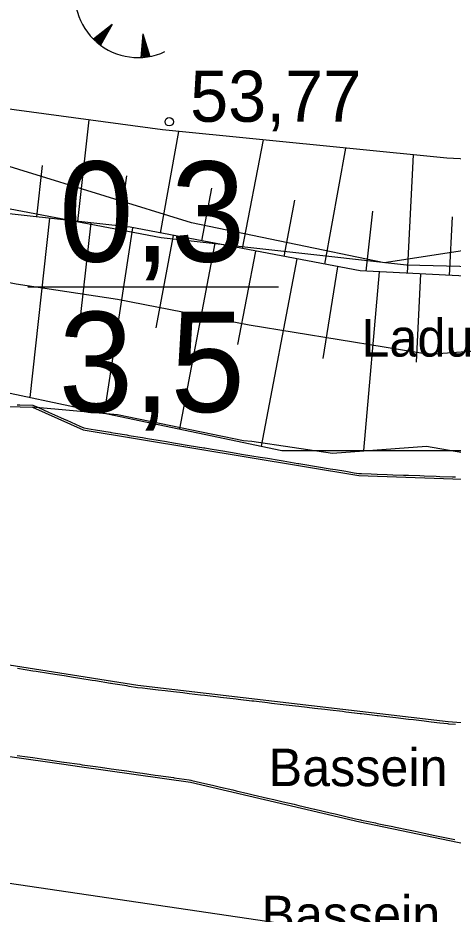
# Model space of a CAD drawing. Extents: x 532503 to 539665, y 6557663 to 6561526.
# Drawn here: x 535170.76 to 535191.59, y 6559566.26 to 6559609.17 of the extents above; entities that cross this region are included whole.
import ezdxf

# ---------------------------------------------------------------- set-up
doc = ezdxf.new("R2010")
doc.units = 0
for name, color, linetype in [('GEOLPUNKT', 7, 'Continuous'), ('KORGUS-EH2000', 7, 'Continuous'), ('Plokid', 7, 'Continuous'), ('RELJEEF', 7, 'Continuous'), ('VEEKOGU', 7, 'Continuous')]:
    doc.layers.add(name, color=color, linetype=linetype)

msp = doc.modelspace()

# ---------------------------------------------------------------- linework, layer by layer
at = {"layer": 'GEOLPUNKT'}
msp.add_line((535171.232, 6559596.298), (535183.232, 6559596.298), dxfattribs=at)
at = {"layer": 'KORGUS-EH2000'}
msp.add_circle((535178.002, 6559604.197), 0.2, dxfattribs=at)
at = {"layer": 'Plokid'}
msp.add_lwpolyline([(535468.361, 6559809.086), (535466.679, 6559803.451), (535498.296, 6559519.306), (535141.263, 6559572.023)], dxfattribs=at)
at = {"layer": 'RELJEEF'}
for p, q in [((535175.269, 6559608.854), (535174.38, 6559608.15)), ((535175.269, 6559608.854), (535174.71, 6559607.868)), ((535174.67, 6559607.897), (535174.688, 6559608.393)), ((535174.72, 6559607.886), (535174.739, 6559608.434)), ((535174.773, 6559607.98), (535174.791, 6559608.475)), ((535174.827, 6559608.074), (535174.842, 6559608.515)), ((535174.88, 6559608.168), (535174.894, 6559608.556)), ((535174.933, 6559608.262), (535174.945, 6559608.597)), ((535174.987, 6559608.356), (535174.996, 6559608.638)), ((535175.04, 6559608.45), (535175.048, 6559608.679)), ((535175.093, 6559608.544), (535175.099, 6559608.719)), ((535175.147, 6559608.638), (535175.151, 6559608.76)), ((535175.2, 6559608.732), (535175.202, 6559608.801)), ((535176.734, 6559608.406), (535176.649, 6559607.275)), ((535176.734, 6559608.406), (535177.079, 6559607.326)), ((535174.427, 6559608.104), (535174.43, 6559608.189)), ((535174.476, 6559608.059), (535174.482, 6559608.23)), ((535174.524, 6559608.016), (535174.533, 6559608.271)), ((535174.573, 6559607.975), (535174.585, 6559608.312)), ((535174.622, 6559607.935), (535174.636, 6559608.352)), ((535176.941, 6559607.758), (535176.703, 6559607.993)), ((535176.908, 6559607.861), (535176.708, 6559608.059)), ((535176.875, 6559607.964), (535176.712, 6559608.124)), ((535176.842, 6559608.066), (535176.717, 6559608.19)), ((535176.809, 6559608.169), (535176.722, 6559608.255)), ((535176.776, 6559608.272), (535176.727, 6559608.321)), ((535176.908, 6559607.298), (535176.668, 6559607.535)), ((535176.97, 6559607.307), (535176.673, 6559607.601)), ((535177.031, 6559607.317), (535176.678, 6559607.666)), ((535177.073, 6559607.346), (535176.683, 6559607.732)), ((535177.04, 6559607.449), (535176.688, 6559607.797)), ((535177.007, 6559607.552), (535176.693, 6559607.862)), ((535176.974, 6559607.655), (535176.698, 6559607.928)), ((535176.714, 6559607.279), (535176.654, 6559607.339)), ((535176.78, 6559607.284), (535176.658, 6559607.404)), ((535176.845, 6559607.291), (535176.663, 6559607.47)), ((535173.631, 6559599.424), (535174.168, 6559604.283)), ((535177.589, 6559598.87), (535178.465, 6559603.735)), ((535181.519, 6559598.123), (535182.51, 6559603.332)), ((535185.448, 6559597.375), (535186.451, 6559602.939)), ((535189.415, 6559596.941), (535189.695, 6559602.615)), ((535171.914, 6559602.096), (535171.643, 6559599.644)), ((535175.954, 6559601.602), (535175.619, 6559599.205)), ((535180.033, 6559601.014), (535179.554, 6559598.497)), ((535183.996, 6559600.441), (535183.484, 6559597.749)), ((535187.732, 6559599.91), (535187.418, 6559597.04)), ((535172.275, 6559599.574), (535171.327, 6559590.995)), ((535191.551, 6559599.64), (535191.413, 6559596.843)), ((535173.768, 6559594.97), (535174.263, 6559599.355)), ((535176.25, 6559599.125), (535174.894, 6559590.244)), ((535177.372, 6559594.325), (535178.214, 6559598.751)), ((535180.179, 6559598.378), (535178.488, 6559589.487)), ((535181.294, 6559593.539), (535182.144, 6559598.004)), ((535184.109, 6559597.63), (535182.403, 6559588.662)), ((535185.38, 6559592.855), (535186.073, 6559597.256)), ((535188.053, 6559597.009), (535187.308, 6559588.453)), ((535189.842, 6559592.681), (535190.051, 6559596.91))]:
    msp.add_line(p, q, dxfattribs=at)
for points in [[(535222.621, 6559598.654), (535217.689, 6559600.121), (535206.417, 6559601.709), (535191.293, 6559602.456), (535177.689, 6559603.813), (535169.984, 6559604.842), (535156.321, 6559606.092), (535150.618, 6559606.402), (535150.498, 6559609.747), (535154.834, 6559615.536), (535158.416, 6559619.926), (535162.156, 6559617.482), (535166.345, 6559615.304), (535172.096, 6559619.1), (535172.842, 6559620.036), (535169.301, 6559622.948), (535173.531, 6559625.134), (535179.24, 6559627.081), (535186.514, 6559627.083), (535190.31, 6559626.854), (535199.592, 6559624.534), (535211.621, 6559621.498), (535219.16, 6559619.761)], [(535225.149, 6559592.866), (535218.305, 6559595.452), (535212.2, 6559595.936), (535205.225, 6559596.64), (535194.067, 6559596.712), (535187.138, 6559597.054), (535176.126, 6559599.149), (535165.829, 6559600.286), (535154.406, 6559601.815), (535147.276, 6559603.669), (535145.665, 6559605.738), (535144.948, 6559611.286)], [(535143.78, 6559610.613), (535144.307, 6559606.245), (535145.343, 6559604.573), (535147.109, 6559603.395), (535150.07, 6559602.537), (535155.593, 6559601.588), (535165.924, 6559600.868), (535177.623, 6559598.661), (535189.356, 6559597.34), (535200.247, 6559597.075), (535215.017, 6559596.354), (535224.487, 6559595.392)], [(535143.78, 6559610.613), (535144.307, 6559606.245), (535145.343, 6559604.573), (535147.109, 6559603.395), (535150.07, 6559602.537), (535155.593, 6559601.588), (535165.924, 6559600.868), (535177.623, 6559598.661), (535189.356, 6559597.34), (535200.247, 6559597.075), (535215.017, 6559596.354), (535224.487, 6559595.392)], [(535221.438, 6559599.176), (535213.594, 6559600.351), (535204.416, 6559599.924), (535188.302, 6559597.441), (535179.071, 6559599.363), (535166.652, 6559603.194), (535155.767, 6559604.742), (535148.933, 6559604.412), (535144.238, 6559605.907), (535140.023, 6559603.184), (535139.391, 6559601.253)], [(535144.238, 6559605.907), (535140.023, 6559603.184), (535139.391, 6559601.253), (535145.528, 6559596.18), (535151.344, 6559593.19), (535159.881, 6559592.122), (535168.258, 6559591.642), (535175.355, 6559590.147), (535183.39, 6559588.454), (535195.484, 6559588.452), (535204.447, 6559587.839), (535207.74, 6559587.962), (535212.367, 6559586.97), (535216.544, 6559588.169), (535221.087, 6559587.498), (535226.037, 6559586.767)], [(535221.438, 6559599.176), (535213.594, 6559600.351), (535204.416, 6559599.924), (535188.302, 6559597.441), (535179.071, 6559599.363), (535166.652, 6559603.194), (535155.767, 6559604.742), (535148.933, 6559604.412), (535144.238, 6559605.907), (535140.023, 6559603.184), (535139.391, 6559601.253), (535145.528, 6559596.18), (535151.344, 6559593.19), (535159.881, 6559592.122), (535168.258, 6559591.642), (535175.355, 6559590.147), (535183.39, 6559588.454), (535195.484, 6559588.452), (535204.447, 6559587.839), (535207.74, 6559587.962), (535212.367, 6559586.97), (535216.544, 6559588.169), (535221.087, 6559587.498)], [(535139.391, 6559601.253), (535145.528, 6559596.18), (535151.344, 6559593.19), (535159.881, 6559592.122), (535168.258, 6559591.642), (535175.355, 6559590.147), (535183.39, 6559588.454), (535195.484, 6559588.452), (535204.447, 6559587.839), (535207.74, 6559587.962), (535212.367, 6559586.97), (535216.544, 6559588.169), (535221.087, 6559587.498)], [(535218.546, 6559594.4), (535218.128, 6559593.827), (535218.31, 6559592.691), (535218.69, 6559591.487), (535215.907, 6559591.312), (535209.973, 6559591.458), (535205.139, 6559592.17), (535201.333, 6559593.452), (535197.028, 6559593.527), (535190.448, 6559593.061), (535181.827, 6559594.453), (535175.531, 6559595.69), (535170.679, 6559596.415), (535164.081, 6559597.692), (535159.521, 6559597.479), (535156.754, 6559597.35), (535154.108, 6559597.806), (535151.698, 6559597.854), (535149.57, 6559598.73), (535146.212, 6559599.81), (535144.067, 6559600.521), (535140.928, 6559598.024), (535138.932, 6559595.646), (535135.578, 6559589.811)], [(535218.546, 6559594.4), (535218.128, 6559593.827), (535218.31, 6559592.691), (535218.69, 6559591.487), (535215.907, 6559591.312), (535209.973, 6559591.458), (535205.139, 6559592.17), (535201.333, 6559593.452), (535197.028, 6559593.527), (535190.448, 6559593.061), (535181.827, 6559594.453), (535175.531, 6559595.69), (535170.679, 6559596.415), (535164.081, 6559597.692), (535159.521, 6559597.479), (535156.754, 6559597.35), (535154.108, 6559597.806), (535151.698, 6559597.854), (535149.57, 6559598.73), (535146.212, 6559599.81), (535144.067, 6559600.521), (535140.928, 6559598.024), (535138.932, 6559595.646), (535135.578, 6559589.811)], [(535218.546, 6559594.4), (535218.128, 6559593.827), (535218.31, 6559592.691), (535218.69, 6559591.487), (535215.907, 6559591.312), (535209.973, 6559591.458), (535205.139, 6559592.17), (535201.333, 6559593.452), (535197.028, 6559593.527), (535190.448, 6559593.061), (535181.827, 6559594.453), (535175.531, 6559595.69), (535170.679, 6559596.415), (535164.081, 6559597.692), (535159.521, 6559597.479), (535156.754, 6559597.35), (535154.108, 6559597.806), (535151.698, 6559597.854), (535149.57, 6559598.73), (535146.212, 6559599.81), (535144.067, 6559600.521), (535140.928, 6559598.024), (535138.932, 6559595.646), (535135.578, 6559589.811)], [(535170.716, 6559590.65), (535170.858, 6559590.646), (535171.466, 6559590.63), (535171.48, 6559590.629), (535171.741, 6559590.513), (535172.216, 6559590.3), (535172.803, 6559590.038), (535172.966, 6559589.965), (535173.098, 6559589.906), (535173.716, 6559589.63), (535173.918, 6559589.54), (535174.273, 6559589.481), (535174.466, 6559589.449), (535175.172, 6559589.332), (535175.216, 6559589.325), (535175.437, 6559589.288), (535175.966, 6559589.2), (535176.071, 6559589.183), (535176.716, 6559589.076), (535176.97, 6559589.034), (535177.466, 6559588.952), (535177.869, 6559588.885), (535178.216, 6559588.827), (535178.488, 6559588.782), (535178.768, 6559588.736), (535178.966, 6559588.703), (535179.667, 6559588.587), (535179.716, 6559588.579), (535179.963, 6559588.538), (535180.466, 6559588.455), (535180.566, 6559588.438), (535181.216, 6559588.33), (535181.465, 6559588.289), (535181.966, 6559588.206), (535182.364, 6559588.14), (535182.716, 6559588.082), (535183.263, 6559587.991), (535183.466, 6559587.958), (535184.162, 6559587.842), (535184.216, 6559587.833), (535184.489, 6559587.788), (535184.966, 6559587.709), (535185.061, 6559587.693), (535185.716, 6559587.585), (535185.96, 6559587.544), (535186.466, 6559587.46), (535186.859, 6559587.395), (535187.085, 6559587.358), (535187.216, 6559587.353), (535187.667, 6559587.337), (535187.966, 6559587.326), (535188.445, 6559587.309), (535188.716, 6559587.299), (535189.223, 6559587.281), (535189.466, 6559587.272), (535190.001, 6559587.253), (535190.216, 6559587.245), (535190.779, 6559587.225), (535190.966, 6559587.218), (535191.558, 6559587.196), (535191.716, 6559587.191)], [(535219.434, 6559587.125), (535215.636, 6559587.295), (535207.606, 6559587.523), (535205.193, 6559587.529), (535203.147, 6559587.756), (535200.395, 6559588.273), (535197.636, 6559588.074), (535196.508, 6559587.554), (535195.546, 6559587.744), (535190.326, 6559588.652), (535185.826, 6559588.319), (535181.965, 6559588.887), (535181.561, 6559588.915), (535175.526, 6559590.171), (535171.458, 6559590.53)], [(535219.434, 6559587.125), (535215.636, 6559587.295), (535207.606, 6559587.523), (535205.193, 6559587.529), (535203.147, 6559587.756), (535200.395, 6559588.273), (535197.636, 6559588.074), (535196.508, 6559587.554), (535195.546, 6559587.744), (535190.326, 6559588.652), (535185.826, 6559588.319), (535181.965, 6559588.887), (535181.561, 6559588.915), (535175.526, 6559590.171), (535171.458, 6559590.53)], [(535219.434, 6559587.125), (535215.636, 6559587.295), (535207.606, 6559587.523), (535205.193, 6559587.529), (535203.147, 6559587.756), (535200.395, 6559588.273), (535197.636, 6559588.074), (535196.508, 6559587.554), (535195.546, 6559587.744), (535190.326, 6559588.652), (535185.826, 6559588.319), (535181.965, 6559588.887), (535181.561, 6559588.915), (535175.526, 6559590.171), (535171.458, 6559590.53)], [(535191.716, 6559575.336), (535191.394, 6559575.36), (535191.348, 6559575.363), (535190.966, 6559575.408), (535190.547, 6559575.457), (535190.216, 6559575.496), (535189.698, 6559575.556), (535189.466, 6559575.583), (535188.848, 6559575.656), (535188.716, 6559575.671), (535187.999, 6559575.755), (535187.966, 6559575.759), (535187.715, 6559575.788), (535187.216, 6559575.846), (535187.15, 6559575.854), (535186.466, 6559575.934), (535186.301, 6559575.953), (535185.716, 6559576.022), (535185.451, 6559576.053), (535184.966, 6559576.109), (535184.602, 6559576.152), (535184.216, 6559576.197), (535183.753, 6559576.251), (535183.466, 6559576.285), (535182.904, 6559576.35), (535182.716, 6559576.372), (535182.054, 6559576.45), (535181.966, 6559576.46), (535181.299, 6559576.538), (535181.216, 6559576.548), (535181.205, 6559576.549), (535180.466, 6559576.635), (535180.356, 6559576.648), (535179.716, 6559576.723), (535179.506, 6559576.748), (535178.966, 6559576.811), (535178.657, 6559576.847), (535178.216, 6559576.898), (535177.808, 6559576.946), (535177.466, 6559576.986), (535176.959, 6559577.045), (535176.716, 6559577.074), (535176.487, 6559577.1), (535176.091, 6559577.163), (535175.966, 6559577.183), (535175.306, 6559577.288), (535175.216, 6559577.302), (535175.199, 6559577.305), (535174.466, 6559577.421), (535174.307, 6559577.447), (535173.716, 6559577.54), (535173.416, 6559577.588), (535172.966, 6559577.66), (535172.524, 6559577.73), (535172.216, 6559577.779), (535171.633, 6559577.871), (535171.466, 6559577.898), (535170.741, 6559578.013)], [(535170.716, 6559573.857), (535171.218, 6559573.786), (535171.466, 6559573.75), (535172.093, 6559573.661), (535172.216, 6559573.644), (535172.962, 6559573.538), (535172.966, 6559573.538), (535173.716, 6559573.431), (535173.841, 6559573.413), (535174.466, 6559573.324), (535174.715, 6559573.289), (535175.216, 6559573.218), (535175.589, 6559573.165), (535175.966, 6559573.111), (535176.463, 6559573.041), (535176.716, 6559573.005), (535177.337, 6559572.917), (535177.466, 6559572.899), (535178.211, 6559572.793), (535178.216, 6559572.792), (535178.245, 6559572.788), (535178.966, 6559572.686), (535179.044, 6559572.674), (535179.09, 6559572.664), (535179.716, 6559572.517), (535180.07, 6559572.434), (535180.466, 6559572.341), (535181.05, 6559572.204), (535181.216, 6559572.165), (535181.76, 6559572.038), (535181.966, 6559571.99), (535182.029, 6559571.975), (535182.716, 6559571.814), (535183.009, 6559571.745), (535183.466, 6559571.638), (535183.988, 6559571.516), (535184.216, 6559571.462), (535184.959, 6559571.288), (535184.966, 6559571.286), (535184.968, 6559571.286), (535185.716, 6559571.111), (535185.948, 6559571.056), (535186.466, 6559570.935), (535186.927, 6559570.827), (535187.158, 6559570.773), (535187.216, 6559570.761), (535187.882, 6559570.622), (535187.966, 6559570.604), (535188.283, 6559570.538), (535188.716, 6559570.448), (535188.83, 6559570.424), (535189.466, 6559570.291), (535189.778, 6559570.226), (535190.216, 6559570.135), (535190.725, 6559570.029), (535190.966, 6559569.979), (535191.673, 6559569.831)]]:
    msp.add_lwpolyline(points, dxfattribs=at)
msp.add_arc((535176.512, 6559610.299), 3.027, 163.4234, 295.1745, dxfattribs=at)
at = {"layer": 'VEEKOGU'}
for points in [[(535219.882, 6559571.703), (535209.6, 6559573.548), (535205.504, 6559574.024), (535197.215, 6559575.026), (535191.358, 6559575.463), (535176.501, 6559577.2), (535164.064, 6559579.174), (535151.676, 6559581.003), (535144.896, 6559581.868), (535142.141, 6559582.779), (535141.298, 6559584.324), (535141.804, 6559587.795), (535142.577, 6559590.551), (535143.884, 6559592.31), (535144.9, 6559592.531)], [(535219.882, 6559571.703), (535209.6, 6559573.548), (535205.504, 6559574.024), (535197.215, 6559575.026), (535191.358, 6559575.463), (535176.501, 6559577.2), (535164.064, 6559579.174), (535151.676, 6559581.003), (535144.896, 6559581.868), (535142.141, 6559582.779), (535141.298, 6559584.324), (535141.804, 6559587.795), (535142.577, 6559590.551), (535143.884, 6559592.31), (535144.9, 6559592.531)], [(535219.882, 6559571.703), (535209.6, 6559573.548), (535205.504, 6559574.024), (535197.215, 6559575.026), (535191.358, 6559575.463), (535176.501, 6559577.2), (535164.064, 6559579.174), (535151.676, 6559581.003), (535144.896, 6559581.868), (535142.141, 6559582.779), (535141.298, 6559584.324), (535141.804, 6559587.795), (535142.577, 6559590.551), (535143.884, 6559592.31), (535144.9, 6559592.531)], [(535219.882, 6559571.703), (535209.6, 6559573.548), (535205.504, 6559574.024), (535197.215, 6559575.026), (535191.358, 6559575.463), (535176.501, 6559577.2), (535164.064, 6559579.174), (535151.676, 6559581.003), (535144.896, 6559581.868), (535142.141, 6559582.779), (535141.298, 6559584.324), (535141.804, 6559587.795), (535142.577, 6559590.551), (535143.884, 6559592.31), (535144.9, 6559592.531)], [(535144.9, 6559592.531), (535161.405, 6559590.803), (535171.458, 6559590.53), (535173.889, 6559589.443), (535187.075, 6559587.258), (535192.944, 6559587.046), (535200.255, 6559586.51), (535203.081, 6559586.534), (535205.718, 6559587.287), (535207.606, 6559587.523), (535215.902, 6559584.782), (535221.239, 6559583.312)], [(535144.9, 6559592.531), (535161.405, 6559590.803), (535171.458, 6559590.53), (535173.889, 6559589.443), (535187.075, 6559587.258), (535192.944, 6559587.046), (535200.255, 6559586.51), (535203.081, 6559586.534), (535205.718, 6559587.287), (535207.606, 6559587.523), (535215.902, 6559584.782), (535221.239, 6559583.312)], [(535144.9, 6559592.531), (535161.405, 6559590.803), (535171.458, 6559590.53), (535173.889, 6559589.443), (535187.075, 6559587.258), (535192.944, 6559587.046), (535200.255, 6559586.51), (535203.081, 6559586.534), (535205.718, 6559587.287), (535207.606, 6559587.523), (535215.902, 6559584.782), (535221.239, 6559583.312)], [(535144.9, 6559592.531), (535161.405, 6559590.803), (535171.458, 6559590.53), (535173.889, 6559589.443), (535187.075, 6559587.258), (535192.944, 6559587.046), (535200.255, 6559586.51), (535203.081, 6559586.534), (535205.718, 6559587.287), (535207.606, 6559587.523), (535215.902, 6559584.782), (535221.239, 6559583.312)], [(535170.376, 6559573.804), (535172.955, 6559573.438), (535172.959, 6559573.438), (535173.702, 6559573.332), (535179.026, 6559572.576), (535187.136, 6559570.675), (535193.425, 6559569.364), (535197.262, 6559569.178), (535201.683, 6559568.323), (535203.756, 6559568.689), (535207.116, 6559568.157), (535208.93, 6559567.473), (535210.109, 6559566.341), (535212.399, 6559566.117), (535214.726, 6559566.53), (535217.875, 6559565.467)], [(535170.376, 6559573.804), (535172.955, 6559573.438), (535172.959, 6559573.438), (535173.702, 6559573.332), (535179.026, 6559572.576), (535187.136, 6559570.675), (535193.425, 6559569.364), (535197.262, 6559569.178), (535201.683, 6559568.323), (535203.756, 6559568.689), (535207.116, 6559568.157), (535208.93, 6559567.473), (535210.109, 6559566.341), (535212.399, 6559566.117), (535214.726, 6559566.53), (535217.875, 6559565.467)], [(535170.376, 6559573.804), (535172.955, 6559573.438), (535172.959, 6559573.438), (535173.702, 6559573.332), (535179.026, 6559572.576), (535187.136, 6559570.675), (535193.425, 6559569.364), (535197.262, 6559569.178), (535201.683, 6559568.323), (535203.756, 6559568.689), (535207.116, 6559568.157), (535208.93, 6559567.473), (535210.109, 6559566.341), (535212.399, 6559566.117), (535214.726, 6559566.53), (535217.875, 6559565.467)], [(535170.376, 6559573.804), (535172.955, 6559573.438), (535172.959, 6559573.438), (535173.702, 6559573.332), (535179.026, 6559572.576), (535187.136, 6559570.675), (535193.425, 6559569.364), (535197.262, 6559569.178), (535201.683, 6559568.323), (535203.756, 6559568.689), (535207.116, 6559568.157), (535208.93, 6559567.473), (535210.109, 6559566.341), (535212.399, 6559566.117), (535214.726, 6559566.53), (535217.875, 6559565.467)]]:
    msp.add_lwpolyline(points, dxfattribs=at)

# ---------------------------------------------------------------- texts
at = {"layer": 'GEOLPUNKT'}
for s, p in [('0,3', (535172.724, 6559597.498)), ('3,5', (535172.706, 6559590.298))]:
    msp.add_text(s, height=4.8, dxfattribs=at).set_placement(p)
at = {"layer": 'KORGUS-EH2000'}
msp.add_text('53,77', height=2.45, dxfattribs=at).set_placement((535179.002, 6559604.197))
at = {"layer": 'RELJEEF'}
for s, p in [('Ladu', (535187.21, 6559592.953)), ('Bassein', (535182.764, 6559572.386)), ('Bassein', (535182.416, 6559565.338))]:
    msp.add_text(s, height=1.8, dxfattribs=at).set_placement(p)

doc.saveas('drawing.dxf')
